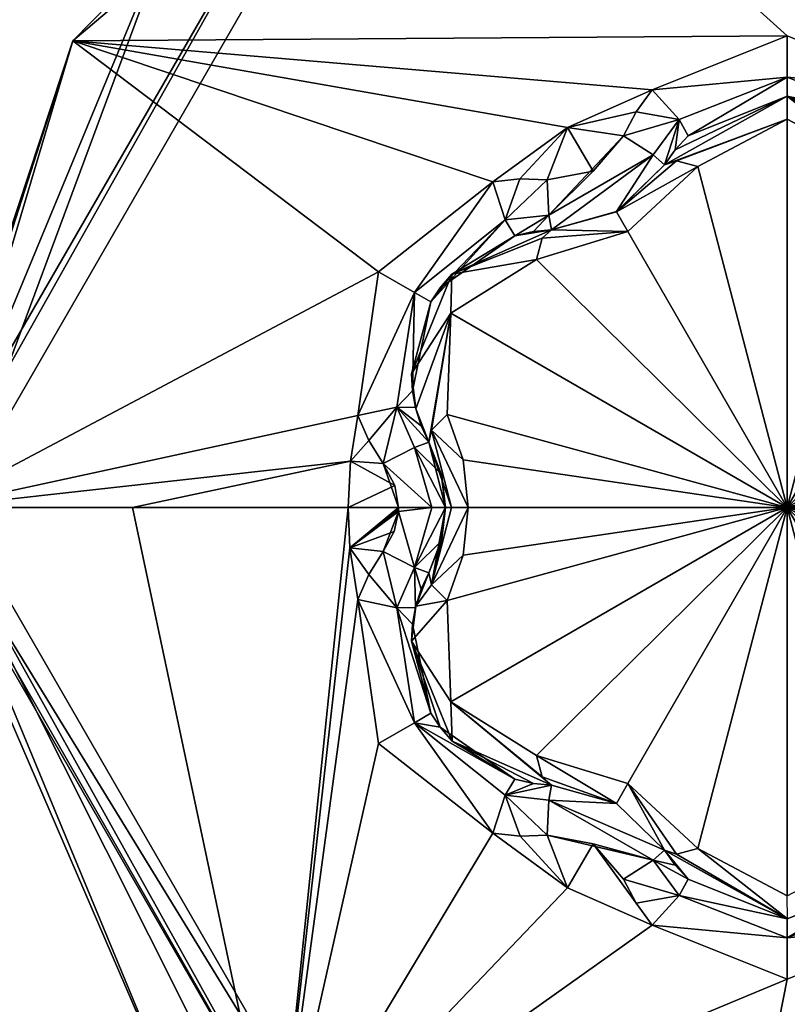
# Model space of a CAD drawing. Header units: metres. Extents: x -205 to 205, y -82 to 82.
# Tile 296 of 426: x 90.8 to 95, y -51.72 to -46.33. Entities that reach past the tile are written whole.
import ezdxf

# ---------------------------------------------------------------- set-up
doc = ezdxf.new("R2010")
doc.units = ezdxf.units.M
doc.layers.add('solid_PRT0003', color=7, linetype='CONTINUOUS')

msp = doc.modelspace()

# ---------------------------------------------------------------- linework, layer by layer
at = {"layer": 'solid_PRT0003'}
for points in [[(0, -75), (0, 75), (200, 75)], [(200, -75), (0, -75), (200, 75)], [(92.724739, -45.059738, 13.5), (89.246597, -41.742641, 13.5), (90.449997, -49, 13.5)], [(96.610207, -47.217888, 18.393747), (95.76886, -44.397106, 17.260666), (93.125999, -44.726135, 17.260666)], [(91.093391, -46.447323, 17.260666), (93.125999, -44.726135, 17.260666), (92.624992, -44.886383, 17.098219)], [(95, -46.419353, 18.335138), (93.125999, -44.726135, 17.260666), (91.093391, -46.447323, 17.260666)], [(96.200874, -46.919952, 18.393747), (93.125999, -44.726135, 17.260666), (95.738251, -46.714466, 18.393747)], [(95, -46.419353, 18.335138), (95.738251, -46.714466, 18.393747), (93.125999, -44.726135, 17.260666)], [(96.610207, -47.217888, 18.393747), (93.125999, -44.726135, 17.260666), (96.200874, -46.919952, 18.393747)], [(90.25, -49, 13.7), (90.25, -49, 17.098219), (92.624992, -44.886383, 17.098219)], [(91.093391, -46.447323, 17.260666), (92.624992, -44.886383, 17.098219), (90.25, -49, 17.098219)], [(92.624992, -44.886383, 13.7), (90.25, -49, 13.7), (92.624992, -44.886383, 17.098219)], [(90.308578, -49, 13.558578), (90.25, -49, 13.7), (92.624992, -44.886383, 13.7)], [(91.682663, -45.682663, 13.558578), (90.308578, -49, 13.558578), (92.624992, -44.886383, 13.7)], [(91.682663, -45.682663, 13.558578), (92.724739, -45.059738, 13.5), (90.449997, -49, 13.5)], [(91.682663, -45.682663, 13.558578), (90.449997, -49, 13.5), (90.308578, -49, 13.558578)], [(95, -46.419353, 18.335138), (91.093391, -46.447323, 17.260666), (94.261749, -46.714466, 18.393747)], [(95, -46.645523, 18.301785), (95, -46.419353, 18.335138), (94.261749, -46.714466, 18.393747)], [(95, -46.645523, 18.301785), (95.738251, -46.714466, 18.393747), (95, -46.419353, 18.335138)], [(90.272049, -49, 17.189507), (91.093391, -46.447323, 17.260666), (90.25, -49, 17.098219)], [(90.272049, -49, 17.189507), (90.333336, -49, 17.260666), (91.093391, -46.447323, 17.260666)], [(92.765099, -47.709679, 18.33514), (91.093391, -46.447323, 17.260666), (90.333336, -49, 17.260666)], [(93.799057, -46.919994, 18.393747), (91.093391, -46.447323, 17.260666), (93.389793, -47.217888, 18.393747)], [(92.765099, -47.709679, 18.33514), (93.389793, -47.217888, 18.393747), (91.093391, -46.447323, 17.260666)], [(94.261749, -46.714466, 18.393747), (91.093391, -46.447323, 17.260666), (93.799057, -46.919994, 18.393747)], [(94.408401, -46.876709, 18.352715), (95, -46.645523, 18.301785), (94.261749, -46.714466, 18.393747)], [(94.408401, -46.876709, 18.352715), (94.457153, -46.966999, 18.155281), (95, -46.645523, 18.301785)], [(94.457153, -46.966999, 18.155281), (95, -46.75, 18.098503), (95, -46.645523, 18.301785)], [(95, -46.645523, 18.301785), (95.591599, -46.876709, 18.352713), (95.738251, -46.714466, 18.393747)], [(95, -46.645523, 18.301785), (95, -46.75, 18.098503), (95.591599, -46.876709, 18.352713)], [(94.173615, -46.835361, 18.416397), (94.261749, -46.714466, 18.393747), (93.799057, -46.919994, 18.393747)], [(94.408401, -46.876709, 18.352715), (94.261749, -46.714466, 18.393747), (94.173615, -46.835361, 18.416397)], [(94.329269, -47.124851, 18.184393), (94.329269, -47.124851, 16.770613), (94.99926, -46.75, 16.884211)], [(94.999954, -46.875008, 16.667706), (94.99926, -46.75, 16.884211), (94.329269, -47.124851, 16.770613)], [(94.386734, -47.043476, 18.172403), (94.329269, -47.124851, 18.184393), (94.99926, -46.75, 16.884211)], [(94.386734, -47.043476, 18.172403), (94.99926, -46.75, 16.884211), (94.457153, -46.966999, 18.155281)], [(94.99926, -46.75, 16.884211), (95, -46.75, 18.098503), (94.457153, -46.966999, 18.155281)], [(94.99926, -46.75, 16.884211), (95.670731, -47.124851, 16.770613), (95, -46.75, 18.098503)], [(95.606064, -47.103199, 16.639412), (95.670731, -47.124851, 16.770613), (94.99926, -46.75, 16.884211)], [(95.489532, -47.134945, 16.554106), (95.606064, -47.103199, 16.639412), (94.99926, -46.75, 16.884211)], [(94.999954, -46.875008, 16.667706), (95.489532, -47.134945, 16.554106), (94.99926, -46.75, 16.884211)], [(95, -46.75, 18.098503), (95.542847, -46.966999, 18.155281), (95.591599, -46.876709, 18.352713)], [(95.670731, -47.124851, 16.770613), (95.542847, -46.966999, 18.155281), (95, -46.75, 18.098503)], [(94.104172, -46.966225, 18.432564), (94.173615, -46.835361, 18.416397), (93.799057, -46.919994, 18.393747)], [(94.408401, -46.876709, 18.352715), (94.173615, -46.835361, 18.416397), (94.104172, -46.966225, 18.432564)], [(93.799057, -46.919994, 18.393747), (93.389793, -47.217888, 18.393747), (93.538544, -47.202007, 18.416395)], [(93.799057, -46.919994, 18.393747), (93.538544, -47.202007, 18.416395), (93.686615, -47.207306, 18.432564)], [(93.937729, -47.159744, 18.43961), (93.799057, -46.919994, 18.393747), (93.686615, -47.207306, 18.432564)], [(93.937729, -47.159744, 18.43961), (94.104172, -46.966225, 18.432564), (93.799057, -46.919994, 18.393747)], [(94.26593, -47.070873, 18.369303), (94.408401, -46.876709, 18.352715), (94.104172, -46.966225, 18.432564)], [(94.26593, -47.070873, 18.369303), (94.329269, -47.124851, 18.184393), (94.408401, -46.876709, 18.352715)], [(94.999954, -46.875008, 16.667706), (94.329269, -47.124851, 16.770613), (94.393936, -47.103195, 16.639412)], [(94.386734, -47.043476, 18.172403), (94.408401, -46.876709, 18.352715), (94.329269, -47.124851, 18.184393)], [(94.386734, -47.043476, 18.172403), (94.457153, -46.966999, 18.155281), (94.408401, -46.876709, 18.352715)], [(94.999954, -46.875008, 16.667706), (94.393936, -47.103195, 16.639412), (94.510468, -47.134945, 16.554106)], [(95, -49, 15.440842), (94.999954, -46.875008, 16.667706), (94.510468, -47.134945, 16.554106)], [(95, -49, 15.440842), (95.489532, -47.134945, 16.554106), (94.999954, -46.875008, 16.667706)], [(93.696365, -47.399712, 18.369303), (94.104172, -46.966225, 18.432564), (93.937729, -47.159744, 18.43961)], [(94.26593, -47.070873, 18.369303), (94.104172, -46.966225, 18.432564), (93.696365, -47.399712, 18.369303)], [(94.26593, -47.070873, 18.369303), (93.696365, -47.399712, 18.369303), (93.711433, -47.481556, 18.184393)], [(94.065498, -47.381359, 18.189688), (94.26593, -47.070873, 18.369303), (93.711433, -47.481556, 18.184393)], [(94.065498, -47.381359, 18.189688), (94.329269, -47.124851, 18.184393), (94.26593, -47.070873, 18.369303)], [(94.065491, -47.381367, 16.664257), (94.393936, -47.103195, 16.639412), (94.329269, -47.124851, 16.770613)], [(94.065491, -47.381367, 16.664257), (94.510468, -47.134945, 16.554106), (94.393936, -47.103195, 16.639412)], [(94.065491, -47.381367, 16.664257), (94.329269, -47.124851, 16.770613), (94.065498, -47.381359, 18.189688)], [(94.065491, -47.381367, 16.664257), (94.127983, -47.489616, 16.447762), (94.510468, -47.134945, 16.554106)], [(94.065498, -47.381359, 18.189688), (94.329269, -47.124851, 16.770613), (94.329269, -47.124851, 18.184393)], [(94.127983, -47.489616, 16.447762), (95, -49, 15.440842), (94.510468, -47.134945, 16.554106)], [(95, -49, 15.440842), (95.872017, -47.48962, 16.44776), (95.489532, -47.134945, 16.554106)], [(93.696365, -47.399712, 18.369303), (93.937729, -47.159744, 18.43961), (93.686615, -47.207306, 18.432564)], [(92.960945, -47.822754, 18.301798), (93.389793, -47.217888, 18.393747), (92.765099, -47.709679, 18.33514)], [(92.960945, -47.822754, 18.301798), (93.45697, -47.426014, 18.352713), (93.389793, -47.217888, 18.393747)], [(93.45697, -47.426014, 18.352713), (93.538544, -47.202007, 18.416395), (93.389793, -47.217888, 18.393747)], [(93.45697, -47.426014, 18.352713), (93.686615, -47.207306, 18.432564), (93.538544, -47.202007, 18.416395)], [(93.696365, -47.399712, 18.369303), (93.686615, -47.207306, 18.432564), (93.45697, -47.426014, 18.352713)], [(93.696365, -47.399712, 18.369303), (93.45697, -47.426014, 18.352713), (93.510796, -47.513378, 18.155281)], [(93.612221, -47.490635, 18.172401), (93.696365, -47.399712, 18.369303), (93.510796, -47.513378, 18.155281)], [(93.612221, -47.490635, 18.172401), (93.711433, -47.481556, 18.184393), (93.696365, -47.399712, 18.369303)], [(94.065491, -47.381367, 16.664257), (94.065498, -47.381359, 18.189688), (93.711433, -47.481556, 18.184393)], [(93.711433, -47.481556, 16.770613), (94.127983, -47.489616, 16.447762), (94.065491, -47.381367, 16.664257)], [(93.711433, -47.481556, 16.770613), (94.065491, -47.381367, 16.664257), (93.711433, -47.481556, 18.184393)], [(92.960945, -47.822754, 18.301798), (93.051445, -47.875, 18.098503), (93.45697, -47.426014, 18.352713)], [(93.051445, -47.875, 18.098503), (93.101921, -47.798283, 18.099911), (93.45697, -47.426014, 18.352713)], [(93.101921, -47.798283, 18.099911), (93.510796, -47.513378, 18.155281), (93.45697, -47.426014, 18.352713)], [(93.16626, -47.722431, 16.877523), (93.510796, -47.513378, 18.155281), (93.101921, -47.798283, 18.099911)], [(93.16626, -47.722431, 16.877523), (93.711433, -47.481556, 16.770613), (93.510796, -47.513378, 18.155281)], [(93.16626, -47.722431, 16.877523), (93.660355, -47.526733, 16.639412), (93.711433, -47.481556, 16.770613)], [(93.711433, -47.481556, 16.770613), (93.612221, -47.490635, 18.172401), (93.510796, -47.513378, 18.155281)], [(93.711433, -47.481556, 16.770613), (93.711433, -47.481556, 18.184393), (93.612221, -47.490635, 18.172401)], [(94.127983, -47.489616, 16.447762), (93.629585, -47.643524, 16.554106), (95, -49, 15.440842)], [(93.660355, -47.526733, 16.639412), (93.629585, -47.643524, 16.554106), (94.127983, -47.489616, 16.447762)], [(93.660355, -47.526733, 16.639412), (94.127983, -47.489616, 16.447762), (93.711433, -47.481556, 16.770613)], [(95, -49, 15.440842), (96.370415, -47.643524, 16.554106), (95.872017, -47.48962, 16.44776)], [(93.16626, -47.722431, 16.877523), (93.629585, -47.643524, 16.554106), (93.660355, -47.526733, 16.639412)], [(93.629585, -47.643524, 16.554106), (93.159676, -47.93755, 16.667706), (95, -49, 15.440842)], [(93.16626, -47.722431, 16.877523), (93.159676, -47.93755, 16.667706), (93.629585, -47.643524, 16.554106)], [(95, -49, 15.440842), (96.840271, -47.937454, 16.667706), (96.370415, -47.643524, 16.554106)], [(92.765099, -47.709679, 18.33514), (90.333336, -49, 17.260666), (92.651543, -48.496578, 18.393747)], [(92.960945, -47.822754, 18.301798), (92.765099, -47.709679, 18.33514), (92.651543, -48.496578, 18.393747)], [(93.16626, -47.722431, 16.877523), (92.945938, -48.268749, 16.853399), (93.159676, -47.93755, 16.667706)], [(93.16626, -47.722431, 16.877523), (93.051445, -47.875, 18.098503), (92.945938, -48.268749, 18.126162)], [(93.16626, -47.722431, 16.877523), (92.945938, -48.268749, 18.126162), (92.945938, -48.268749, 16.853399)], [(93.16626, -47.722431, 16.877523), (93.101921, -47.798283, 18.099911), (93.051445, -47.875, 18.098503)], [(92.960945, -47.822754, 18.301798), (92.651543, -48.496578, 18.393747), (92.865379, -48.450691, 18.352715)], [(92.951431, -48.361595, 18.139544), (92.960945, -47.822754, 18.301798), (92.865379, -48.450691, 18.352715)], [(92.951431, -48.361595, 18.139544), (93.051445, -47.875, 18.098503), (92.960945, -47.822754, 18.301798)], [(92.951431, -48.361595, 18.139544), (92.945938, -48.268749, 18.126162), (93.051445, -47.875, 18.098503)], [(92.945938, -48.268749, 16.853399), (92.969749, -48.46093, 16.818302), (93.159676, -47.93755, 16.667706)], [(92.969749, -48.46093, 16.818302), (93.04071, -48.643291, 16.770613), (93.159676, -47.93755, 16.667706)], [(93.04071, -48.643291, 16.770613), (93.054291, -48.576466, 16.63941), (93.159676, -47.93755, 16.667706)], [(93.054291, -48.576466, 16.63941), (93.140045, -48.491421, 16.554106), (93.159676, -47.93755, 16.667706)], [(93.159676, -47.93755, 16.667706), (93.140045, -48.491421, 16.554106), (95, -49, 15.440842)], [(95, -49, 15.440842), (96.859955, -48.491421, 16.554106), (96.840271, -47.937454, 16.667706)], [(92.945938, -48.268749, 16.853399), (92.951431, -48.361595, 18.139544), (92.967941, -48.453621, 18.155281)], [(92.945938, -48.268749, 16.853399), (92.967941, -48.453621, 18.155281), (92.969749, -48.46093, 16.818302)], [(92.945938, -48.268749, 16.853399), (92.945938, -48.268749, 18.126162), (92.951431, -48.361595, 18.139544)], [(92.951431, -48.361595, 18.139544), (92.865379, -48.450691, 18.352715), (92.967941, -48.453621, 18.155281)], [(92.865379, -48.450691, 18.352715), (92.651543, -48.496578, 18.393747), (92.712173, -48.633354, 18.416397)], [(92.865379, -48.450691, 18.352715), (92.712173, -48.633354, 18.416397), (92.790787, -48.758919, 18.432564)], [(92.865379, -48.450691, 18.352715), (92.790787, -48.758919, 18.432564), (92.962288, -48.671162, 18.369303)], [(92.865379, -48.450691, 18.352715), (92.962288, -48.671162, 18.369303), (93.04071, -48.643291, 18.184393)], [(92.99897, -48.552841, 18.172403), (92.865379, -48.450691, 18.352715), (93.04071, -48.643291, 18.184393)], [(92.99897, -48.552841, 18.172403), (92.967941, -48.453621, 18.155281), (92.865379, -48.450691, 18.352715)], [(92.969749, -48.46093, 16.818302), (92.967941, -48.453621, 18.155281), (92.99897, -48.552841, 18.172403)], [(92.969749, -48.46093, 16.818302), (92.99897, -48.552841, 18.172403), (93.04071, -48.643291, 18.184393)], [(92.969749, -48.46093, 16.818302), (93.04071, -48.643291, 18.184393), (93.04071, -48.643291, 16.770613)], [(92.651543, -48.496578, 18.393747), (90.333336, -49, 17.260666), (92.611565, -48.74688, 18.393747)], [(92.712173, -48.633354, 18.416397), (92.651543, -48.496578, 18.393747), (92.611565, -48.74688, 18.393747)], [(93.054291, -48.576466, 16.63941), (93.227242, -48.738422, 16.475424), (93.140045, -48.491421, 16.554106)], [(93.140045, -48.491421, 16.554106), (93.227242, -48.738422, 16.475424), (95, -49, 15.440842)], [(95, -49, 15.440842), (96.77272, -48.738567, 16.475393), (96.859955, -48.491421, 16.554106)], [(93.164459, -49, 16.539265), (93.054291, -48.576466, 16.63941), (93.04071, -48.643291, 16.770613)], [(93.054291, -48.576466, 16.63941), (93.255966, -49, 16.44776), (93.227242, -48.738422, 16.475424)], [(93.164459, -49, 16.539265), (93.255966, -49, 16.44776), (93.054291, -48.576466, 16.63941)], [(92.790787, -48.758919, 18.432564), (92.712173, -48.633354, 18.416397), (92.611565, -48.74688, 18.393747)], [(93.107803, -48.815056, 18.188997), (93.04071, -48.643291, 18.184393), (92.962288, -48.671162, 18.369303)], [(93.04071, -48.643291, 16.770613), (93.04071, -48.643291, 18.184393), (93.107803, -48.815056, 18.188997)], [(93.111221, -48.829044, 16.688538), (93.04071, -48.643291, 16.770613), (93.107803, -48.815056, 18.188997)], [(93.130966, -49, 16.664267), (93.164459, -49, 16.539265), (93.04071, -48.643291, 16.770613)], [(93.111221, -48.829044, 16.688538), (93.130966, -49, 16.664267), (93.04071, -48.643291, 16.770613)], [(92.962288, -48.671162, 18.369303), (92.790787, -48.758919, 18.432564), (93.055679, -49, 18.36849)], [(92.962288, -48.671162, 18.369303), (93.055679, -49, 18.36849), (93.130966, -49, 18.189676)], [(93.107803, -48.815056, 18.188997), (92.962288, -48.671162, 18.369303), (93.130966, -49, 18.189676)], [(92.611565, -48.74688, 18.393747), (90.333336, -49, 17.260666), (91.420647, -49, 17.9174)], [(92.611565, -48.74688, 18.393747), (91.420647, -49, 17.9174), (92.598206, -49, 18.393753)], [(92.854599, -48.87944, 18.438765), (92.611565, -48.74688, 18.393747), (92.598206, -49, 18.393753)], [(92.854599, -48.87944, 18.438765), (92.790787, -48.758919, 18.432564), (92.611565, -48.74688, 18.393747)], [(93.227242, -48.738422, 16.475424), (93.255966, -49, 16.44776), (95, -49, 15.440842)], [(95, -49, 15.440842), (96.744034, -49, 16.44776), (96.77272, -48.738567, 16.475393)], [(92.875153, -49, 18.43961), (92.790787, -48.758919, 18.432564), (92.854599, -48.87944, 18.438765)], [(93.055679, -49, 18.36849), (92.790787, -48.758919, 18.432564), (92.875153, -49, 18.43961)], [(93.111221, -48.829044, 16.688538), (93.107803, -48.815056, 18.188997), (93.130966, -49, 18.189676)], [(93.111221, -48.829044, 16.688538), (93.130966, -49, 18.189676), (93.130966, -49, 16.664267)], [(92.875153, -49, 18.43961), (92.854599, -48.87944, 18.438765), (92.598206, -49, 18.393753)], [(92.725082, -52.940456, 13.5), (90.449997, -49, 13.5), (90.205177, -53.282055, 13.5)], [(92.625015, -53.113628, 13.7), (90.25, -49, 17.098219), (90.25, -49, 13.7)], [(92.625015, -53.113628, 17.098219), (90.272049, -49, 17.189507), (90.25, -49, 17.098219)], [(92.625015, -53.113628, 13.7), (92.625015, -53.113628, 17.098219), (90.25, -49, 17.098219)], [(91.682663, -52.317337, 13.558578), (92.625015, -53.113628, 13.7), (90.25, -49, 13.7)], [(91.682663, -52.317337, 13.558578), (90.25, -49, 13.7), (90.308578, -49, 13.558578)], [(92.625015, -53.113628, 17.098219), (90.333336, -49, 17.260666), (90.272049, -49, 17.189507)], [(90.308578, -49, 13.558578), (90.449997, -49, 13.5), (92.725082, -52.940456, 13.5)], [(91.682663, -52.317337, 13.558578), (90.308578, -49, 13.558578), (92.725082, -52.940456, 13.5)], [(92.625015, -53.113628, 17.098219), (92.212608, -52.742756, 17.260666), (90.333336, -49, 17.260666)], [(91.420647, -49, 17.9174), (90.333336, -49, 17.260666), (92.212608, -52.742756, 17.260666)], [(92.598206, -49, 18.393753), (91.420647, -49, 17.9174), (92.212608, -52.742756, 17.260666)], [(92.608345, -49.22068, 18.393745), (92.598206, -49, 18.393753), (92.212608, -52.742756, 17.260666)], [(92.875153, -49, 18.43961), (92.598206, -49, 18.393753), (92.608345, -49.22068, 18.393745)], [(92.874985, -49.010685, 18.439604), (92.875153, -49, 18.43961), (92.608345, -49.22068, 18.393745)], [(92.874512, -49.021362, 18.439592), (92.874985, -49.010685, 18.439604), (92.608345, -49.22068, 18.393745)], [(92.850677, -49.131413, 18.43854), (92.874512, -49.021362, 18.439592), (92.608345, -49.22068, 18.393745)], [(92.790787, -49.241081, 18.432564), (92.874512, -49.021362, 18.439592), (92.850677, -49.131413, 18.43854)], [(92.962288, -49.328838, 18.369303), (92.874512, -49.021362, 18.439592), (92.790787, -49.241081, 18.432564)], [(92.874512, -49.021362, 18.439592), (92.875153, -49, 18.43961), (92.874985, -49.010685, 18.439604)], [(93.055679, -49, 18.36849), (92.875153, -49, 18.43961), (92.874512, -49.021362, 18.439592)], [(93.055679, -49, 18.36849), (92.874512, -49.021362, 18.439592), (92.962288, -49.328838, 18.369303)], [(93.130966, -49, 18.189676), (93.055679, -49, 18.36849), (92.962288, -49.328838, 18.369303)], [(93.107811, -49.184921, 18.188999), (93.130966, -49, 18.189676), (92.962288, -49.328838, 18.369303)], [(93.054291, -49.423534, 16.639412), (93.22728, -49.261433, 16.475393), (93.255966, -49, 16.44776)], [(93.054291, -49.423534, 16.639412), (93.255966, -49, 16.44776), (93.164459, -49, 16.539265)], [(93.054291, -49.423534, 16.639412), (93.164459, -49, 16.539265), (93.130966, -49, 16.664267)], [(93.111229, -49.170933, 16.68853), (93.054291, -49.423534, 16.639412), (93.130966, -49, 16.664267)], [(93.130966, -49, 16.664267), (93.130966, -49, 18.189676), (93.107811, -49.184921, 18.188999)], [(93.111229, -49.170933, 16.68853), (93.130966, -49, 16.664267), (93.107811, -49.184921, 18.188999)], [(93.140045, -49.508579, 16.554106), (93.159729, -50.062546, 16.667706), (95, -49, 15.440842)], [(93.22728, -49.261433, 16.475393), (93.140045, -49.508579, 16.554106), (95, -49, 15.440842)], [(93.159729, -50.062546, 16.667706), (93.629585, -50.356476, 16.554106), (95, -49, 15.440842)], [(93.22728, -49.261433, 16.475393), (95, -49, 15.440842), (93.255966, -49, 16.44776)], [(93.629585, -50.356476, 16.554106), (94.127983, -50.51038, 16.44776), (95, -49, 15.440842)], [(94.127983, -50.51038, 16.44776), (94.510468, -50.865055, 16.554106), (95, -49, 15.440842)], [(94.510468, -50.865055, 16.554106), (95.000046, -51.124992, 16.667706), (95, -49, 15.440842)], [(96.772758, -49.261578, 16.475424), (96.744034, -49, 16.44776), (95, -49, 15.440842)], [(96.840324, -50.06245, 16.667706), (96.859955, -49.508579, 16.554106), (95, -49, 15.440842)], [(96.772758, -49.261578, 16.475424), (95, -49, 15.440842), (96.859955, -49.508579, 16.554106)], [(96.840324, -50.06245, 16.667706), (95, -49, 15.440842), (96.370415, -50.356476, 16.554106)], [(95.872017, -50.510384, 16.447762), (96.370415, -50.356476, 16.554106), (95, -49, 15.440842)], [(95.489532, -50.865055, 16.554106), (95.872017, -50.510384, 16.447762), (95, -49, 15.440842)], [(95.000046, -51.124992, 16.667706), (95.489532, -50.865055, 16.554106), (95, -49, 15.440842)], [(92.790787, -49.241081, 18.432564), (92.850677, -49.131413, 18.43854), (92.608345, -49.22068, 18.393745)], [(93.111229, -49.170933, 16.68853), (93.107811, -49.184921, 18.188999), (93.04071, -49.356709, 18.184393)], [(93.111229, -49.170933, 16.68853), (93.04071, -49.356709, 18.184393), (93.04071, -49.356709, 16.770613)], [(93.111229, -49.170933, 16.68853), (93.04071, -49.356709, 16.770613), (93.054291, -49.423534, 16.639412)], [(92.651543, -49.503422, 18.393747), (92.608345, -49.22068, 18.393745), (92.212608, -52.742756, 17.260666)], [(92.712166, -49.366661, 18.416395), (92.608345, -49.22068, 18.393745), (92.651543, -49.503422, 18.393747)], [(92.712166, -49.366661, 18.416395), (92.790787, -49.241081, 18.432564), (92.608345, -49.22068, 18.393745)], [(93.107811, -49.184921, 18.188999), (92.962288, -49.328838, 18.369303), (93.04071, -49.356709, 18.184393)], [(92.865379, -49.549309, 18.352711), (92.790787, -49.241081, 18.432564), (92.712166, -49.366661, 18.416395)], [(92.962288, -49.328838, 18.369303), (92.790787, -49.241081, 18.432564), (92.865379, -49.549309, 18.352711)], [(93.054291, -49.423534, 16.639412), (93.140045, -49.508579, 16.554106), (93.22728, -49.261433, 16.475393)], [(92.962288, -49.328838, 18.369303), (92.865379, -49.549309, 18.352711), (92.967941, -49.546379, 18.155281)], [(92.998962, -49.447166, 18.172401), (92.962288, -49.328838, 18.369303), (92.967941, -49.546379, 18.155281)], [(92.998962, -49.447166, 18.172401), (93.04071, -49.356709, 18.184393), (92.962288, -49.328838, 18.369303)], [(92.865379, -49.549309, 18.352711), (92.712166, -49.366661, 18.416395), (92.651543, -49.503422, 18.393747)], [(92.969765, -49.539005, 16.818287), (93.04071, -49.356709, 16.770613), (92.998962, -49.447166, 18.172401)], [(92.969765, -49.539005, 16.818287), (93.054291, -49.423534, 16.639412), (93.04071, -49.356709, 16.770613)], [(93.04071, -49.356709, 16.770613), (93.04071, -49.356709, 18.184393), (92.998962, -49.447166, 18.172401)], [(92.969765, -49.539005, 16.818287), (92.998962, -49.447166, 18.172401), (92.967941, -49.546379, 18.155281)], [(92.969765, -49.539005, 16.818287), (93.140045, -49.508579, 16.554106), (93.054291, -49.423534, 16.639412)], [(92.765099, -50.290321, 18.33514), (92.651543, -49.503422, 18.393747), (92.212608, -52.742756, 17.260666)], [(92.960945, -50.17725, 18.301798), (92.651543, -49.503422, 18.393747), (92.765099, -50.290321, 18.33514)], [(92.960945, -50.17725, 18.301798), (92.865379, -49.549309, 18.352711), (92.651543, -49.503422, 18.393747)], [(92.951431, -49.638405, 18.139544), (92.967941, -49.546379, 18.155281), (92.865379, -49.549309, 18.352711)], [(93.051445, -50.125, 18.098503), (92.951431, -49.638405, 18.139544), (92.865379, -49.549309, 18.352711)], [(92.960945, -50.17725, 18.301798), (93.051445, -50.125, 18.098503), (92.865379, -49.549309, 18.352711)], [(92.945938, -49.731251, 16.853397), (93.159729, -50.062546, 16.667706), (93.140045, -49.508579, 16.554106)], [(92.969765, -49.539005, 16.818287), (92.945938, -49.731251, 16.853397), (93.140045, -49.508579, 16.554106)], [(92.969765, -49.539005, 16.818287), (92.951431, -49.638405, 18.139544), (92.945938, -49.731251, 18.126163)], [(92.969765, -49.539005, 16.818287), (92.945938, -49.731251, 18.126163), (92.945938, -49.731251, 16.853397)], [(92.969765, -49.539005, 16.818287), (92.967941, -49.546379, 18.155281), (92.951431, -49.638405, 18.139544)], [(93.051445, -50.125, 18.098503), (92.945938, -49.731251, 18.126163), (92.951431, -49.638405, 18.139544)], [(92.945938, -49.731251, 16.853397), (93.166847, -50.278179, 16.877464), (93.159729, -50.062546, 16.667706)], [(92.945938, -49.731251, 16.853397), (92.945938, -49.731251, 18.126163), (93.051445, -50.125, 18.098503)], [(92.945938, -49.731251, 16.853397), (93.051445, -50.125, 18.098503), (93.101921, -50.201717, 18.099911)], [(92.945938, -49.731251, 16.853397), (93.101921, -50.201717, 18.099911), (93.166847, -50.278179, 16.877464)], [(93.660355, -50.473274, 16.639412), (93.629585, -50.356476, 16.554106), (93.159729, -50.062546, 16.667706)], [(93.711433, -50.518444, 16.770613), (93.660355, -50.473274, 16.639412), (93.159729, -50.062546, 16.667706)], [(93.166847, -50.278179, 16.877464), (93.711433, -50.518444, 16.770613), (93.159729, -50.062546, 16.667706)], [(93.101921, -50.201717, 18.099911), (93.051445, -50.125, 18.098503), (92.960945, -50.17725, 18.301798)], [(92.960945, -50.17725, 18.301798), (92.765099, -50.290321, 18.33514), (93.389793, -50.782112, 18.393747)], [(92.960945, -50.17725, 18.301798), (93.389793, -50.782112, 18.393747), (93.456978, -50.573982, 18.352715)], [(92.960945, -50.17725, 18.301798), (93.456978, -50.573982, 18.352715), (93.510796, -50.486622, 18.155281)], [(93.101921, -50.201717, 18.099911), (92.960945, -50.17725, 18.301798), (93.510796, -50.486622, 18.155281)], [(93.166847, -50.278179, 16.877464), (93.101921, -50.201717, 18.099911), (93.510796, -50.486622, 18.155281)], [(93.389793, -50.782112, 18.393747), (92.765099, -50.290321, 18.33514), (92.212608, -52.742756, 17.260666)], [(93.166847, -50.278179, 16.877464), (93.612236, -50.509365, 18.172403), (93.711433, -50.518444, 18.184393)], [(93.166847, -50.278179, 16.877464), (93.711433, -50.518444, 18.184393), (93.711433, -50.518444, 16.770613)], [(93.166847, -50.278179, 16.877464), (93.510796, -50.486622, 18.155281), (93.612236, -50.509365, 18.172403)], [(94.065445, -50.61861, 16.664257), (94.127983, -50.51038, 16.44776), (93.629585, -50.356476, 16.554106)], [(94.065445, -50.61861, 16.664257), (93.629585, -50.356476, 16.554106), (93.660355, -50.473274, 16.639412)], [(94.065445, -50.61861, 16.664257), (93.660355, -50.473274, 16.639412), (93.711433, -50.518444, 16.770613)], [(93.612236, -50.509365, 18.172403), (93.510796, -50.486622, 18.155281), (93.456978, -50.573982, 18.352715)], [(93.612236, -50.509365, 18.172403), (93.456978, -50.573982, 18.352715), (93.711433, -50.518444, 18.184393)], [(93.456978, -50.573982, 18.352715), (93.696365, -50.600288, 18.369303), (93.711433, -50.518444, 18.184393)], [(94.065453, -50.618614, 18.189684), (93.711433, -50.518444, 18.184393), (93.696365, -50.600288, 18.369303)], [(93.711433, -50.518444, 16.770613), (93.711433, -50.518444, 18.184393), (94.065453, -50.618614, 18.189684)], [(94.065445, -50.61861, 16.664257), (93.711433, -50.518444, 16.770613), (94.065453, -50.618614, 18.189684)], [(94.065445, -50.61861, 16.664257), (94.329269, -50.875149, 16.770613), (94.127983, -50.51038, 16.44776)], [(94.393936, -50.896801, 16.639412), (94.510468, -50.865055, 16.554106), (94.127983, -50.51038, 16.44776)], [(94.329269, -50.875149, 16.770613), (94.393936, -50.896801, 16.639412), (94.127983, -50.51038, 16.44776)], [(93.456978, -50.573982, 18.352715), (93.389793, -50.782112, 18.393747), (93.538567, -50.797993, 18.416397)], [(93.456978, -50.573982, 18.352715), (93.538567, -50.797993, 18.416397), (93.686615, -50.792694, 18.432564)], [(93.456978, -50.573982, 18.352715), (93.686615, -50.792694, 18.432564), (93.696365, -50.600288, 18.369303)], [(93.696365, -50.600288, 18.369303), (93.686615, -50.792694, 18.432564), (94.26593, -50.929127, 18.369303)], [(93.696365, -50.600288, 18.369303), (94.26593, -50.929127, 18.369303), (94.329269, -50.875149, 18.184393)], [(94.065453, -50.618614, 18.189684), (93.696365, -50.600288, 18.369303), (94.329269, -50.875149, 18.184393)], [(94.065445, -50.61861, 16.664257), (94.065453, -50.618614, 18.189684), (94.329269, -50.875149, 18.184393)], [(94.065445, -50.61861, 16.664257), (94.329269, -50.875149, 18.184393), (94.329269, -50.875149, 16.770613)], [(93.799057, -51.080006, 18.393747), (93.389793, -50.782112, 18.393747), (92.212608, -52.742756, 17.260666)], [(93.538567, -50.797993, 18.416397), (93.389793, -50.782112, 18.393747), (93.799057, -51.080006, 18.393747)], [(93.686615, -50.792694, 18.432564), (93.538567, -50.797993, 18.416397), (93.799057, -51.080006, 18.393747)], [(93.937836, -50.840317, 18.43961), (93.686615, -50.792694, 18.432564), (93.799057, -51.080006, 18.393747)], [(94.26593, -50.929127, 18.369303), (93.686615, -50.792694, 18.432564), (93.937836, -50.840317, 18.43961)], [(96.610207, -50.782112, 18.393747), (94.592987, -53.648884, 17.260666), (97.094276, -53.170349, 17.260666)], [(96.200874, -51.080048, 18.393747), (94.592987, -53.648884, 17.260666), (96.610207, -50.782112, 18.393747)], [(93.937836, -50.840317, 18.43961), (93.799057, -51.080006, 18.393747), (94.261749, -51.285534, 18.393747)], [(93.937836, -50.840317, 18.43961), (94.261749, -51.285534, 18.393747), (94.173622, -51.164654, 18.416395)], [(93.937836, -50.840317, 18.43961), (94.173622, -51.164654, 18.416395), (94.104172, -51.033775, 18.432564)], [(94.26593, -50.929127, 18.369303), (93.937836, -50.840317, 18.43961), (94.104172, -51.033775, 18.432564)], [(94.386742, -50.956532, 18.172401), (94.329269, -50.875149, 18.184393), (94.26593, -50.929127, 18.369303)], [(94.329269, -50.875149, 16.770613), (94.457153, -51.033001, 18.155281), (95, -51.25, 18.098503)], [(94.329269, -50.875149, 16.770613), (94.386742, -50.956532, 18.172401), (94.457153, -51.033001, 18.155281)], [(95.00074, -51.25, 16.884211), (94.329269, -50.875149, 16.770613), (95, -51.25, 18.098503)], [(94.329269, -50.875149, 16.770613), (94.329269, -50.875149, 18.184393), (94.386742, -50.956532, 18.172401)], [(95.00074, -51.25, 16.884211), (94.393936, -50.896801, 16.639412), (94.329269, -50.875149, 16.770613)], [(95.00074, -51.25, 16.884211), (94.510468, -50.865055, 16.554106), (94.393936, -50.896801, 16.639412)], [(95.00074, -51.25, 16.884211), (95.000046, -51.124992, 16.667706), (94.510468, -50.865055, 16.554106)], [(94.26593, -50.929127, 18.369303), (94.104172, -51.033775, 18.432564), (94.408401, -51.123291, 18.352713)], [(94.26593, -50.929127, 18.369303), (94.408401, -51.123291, 18.352713), (94.457153, -51.033001, 18.155281)], [(94.386742, -50.956532, 18.172401), (94.26593, -50.929127, 18.369303), (94.457153, -51.033001, 18.155281)], [(94.408401, -51.123291, 18.352713), (94.104172, -51.033775, 18.432564), (94.173622, -51.164654, 18.416395)], [(95, -51.25, 18.098503), (94.457153, -51.033001, 18.155281), (94.408401, -51.123291, 18.352713)], [(95, -51.354492, 18.301796), (95.591599, -51.123291, 18.352715), (95.542847, -51.033001, 18.155281)], [(95, -51.354492, 18.301796), (95.542847, -51.033001, 18.155281), (95, -51.25, 18.098503)], [(95.00074, -51.25, 16.884211), (95, -51.25, 18.098503), (95.542847, -51.033001, 18.155281)], [(94.261749, -51.285534, 18.393747), (93.799057, -51.080006, 18.393747), (92.212608, -52.742756, 17.260666)], [(96.200874, -51.080048, 18.393747), (95.738251, -51.285534, 18.393747), (94.592987, -53.648884, 17.260666)], [(94.408401, -51.123291, 18.352713), (94.173622, -51.164654, 18.416395), (94.261749, -51.285534, 18.393747)], [(95, -51.354492, 18.301796), (94.408401, -51.123291, 18.352713), (94.261749, -51.285534, 18.393747)], [(95, -51.354492, 18.301796), (95, -51.25, 18.098503), (94.408401, -51.123291, 18.352713)], [(95, -51.354492, 18.301796), (95.738251, -51.285534, 18.393747), (95.591599, -51.123291, 18.352715)], [(95, -51.580647, 18.335138), (94.261749, -51.285534, 18.393747), (92.212608, -52.742756, 17.260666)], [(95, -51.354492, 18.301796), (94.261749, -51.285534, 18.393747), (95, -51.580647, 18.335138)], [(95.738251, -51.285534, 18.393747), (95, -51.580647, 18.335138), (94.592987, -53.648884, 17.260666)], [(95, -51.354492, 18.301796), (95, -51.580647, 18.335138), (95.738251, -51.285534, 18.393747)], [(95, -51.580647, 18.335138), (92.212608, -52.742756, 17.260666), (94.592987, -53.648884, 17.260666)]]:
    msp.add_3dface(points, dxfattribs=at)

doc.saveas('drawing.dxf')
